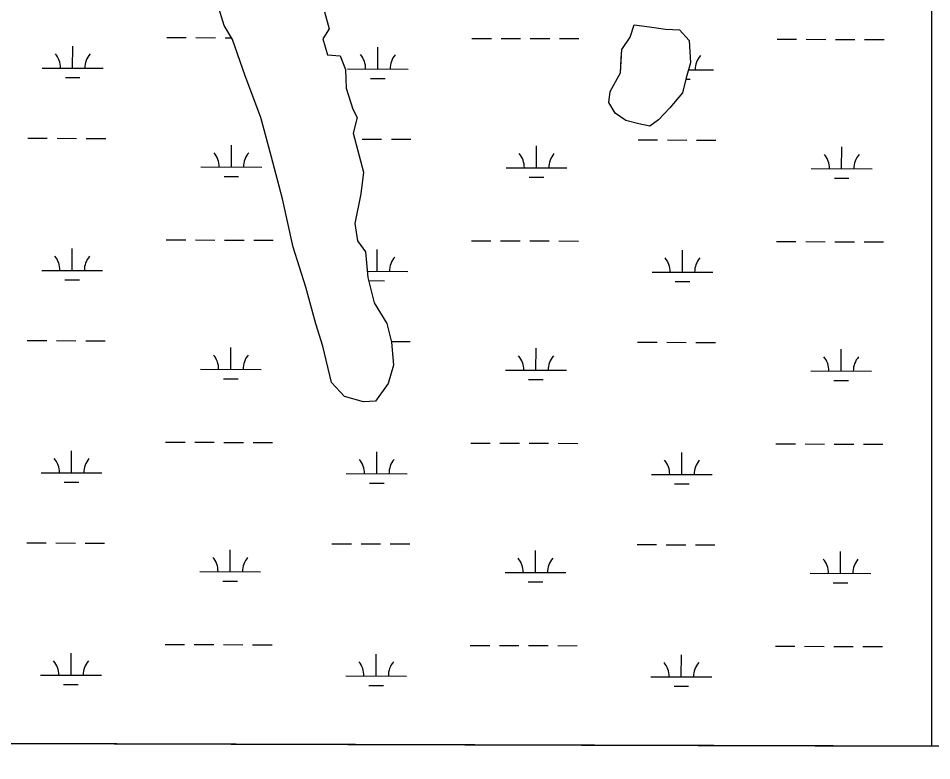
# Model space of a CAD drawing. Extents: x 3161615 to 3199515, y 867541 to 892976.
# Drawn here: x 3186975 to 3188477, y 872921 to 874142 of the extents above; entities that cross this region are included whole.
import ezdxf

# ---------------------------------------------------------------- set-up
doc = ezdxf.new("R2010")
doc.units = 0
for name, color, linetype in [('V-GRID-FRAM', 7, 'Continuous'), ('V-SITE-VEGE', 7, 'Continuous'), ('V-TOPO-SHOR', 7, 'Continuous'), ('V-WETL-SWMP', 7, 'Continuous')]:
    doc.layers.add(name, color=color, linetype=linetype)

msp = doc.modelspace()

# ---------------------------------------------------------------- linework, layer by layer
at = {"layer": 'V-GRID-FRAM'}
msp.add_lwpolyline([(3165877.4, 891195.5), (3197229, 891108.8), (3197186.7, 872920.9), (3165819.2, 873007.6), (3165877.4, 891195.5)], dxfattribs=at)
at = {"layer": 'V-SITE-VEGE'}
for p, q in [((3187313.3, 874129.6), (3187301.1, 874170.6)), ((3187478.4, 874152.3), (3187486, 874124)), ((3187327.4, 874106.7), (3187313.3, 874129.6)), ((3187486, 874124), (3187475.7, 874107.7)), ((3187981, 874110.4), (3187987.9, 874130.9)), ((3187987.9, 874130.9), (3188012.8, 874127.3)), ((3188012.8, 874127.3), (3188039.3, 874123.7)), ((3188039.3, 874123.7), (3188062.2, 874122.5)), ((3187967.3, 874090.3), (3187981, 874110.4)), ((3188062.2, 874122.5), (3188078.5, 874105.3)), ((3187347.9, 874046.9), (3187327.4, 874106.7)), ((3187475.7, 874107.7), (3187483.3, 874081.3)), ((3188078.5, 874105.3), (3188080.5, 874068.2)), ((3187483.3, 874081.3), (3187504.4, 874080)), ((3187504.4, 874080), (3187513.3, 874057.4)), ((3187965.6, 874051.7), (3187967.3, 874090.3)), ((3188080.5, 874068.2), (3188073.6, 874043.5)), ((3187513.3, 874057.4), (3187514.2, 874026.6)), ((3187948.3, 874021.2), (3187965.6, 874051.7)), ((3187373.8, 873978.4), (3187347.9, 874046.9)), ((3188073.6, 874043.5), (3188067.4, 874019)), ((3187514.2, 874026.6), (3187525, 873992.1)), ((3187945.9, 874003), (3187948.3, 874021.2)), ((3188067.4, 874019), (3188046.5, 873994.1)), ((3187525, 873992.1), (3187532.2, 873978.3)), ((3187956.6, 873985.7), (3187945.9, 874003)), ((3188046.5, 873994.1), (3188027.6, 873974.5)), ((3187390.9, 873915.6), (3187373.8, 873978.4)), ((3187532.2, 873978.3), (3187525.6, 873952.7)), ((3187973.9, 873973.8), (3187956.6, 873985.7)), ((3187995.4, 873968.2), (3187973.9, 873973.8)), ((3188027.6, 873974.5), (3188013.6, 873964.1)), ((3188013.6, 873964.1), (3187995.4, 873968.2)), ((3187525.6, 873952.7), (3187542.5, 873888.5)), ((3187409.2, 873844.5), (3187390.9, 873915.6)), ((3187542.5, 873888.5), (3187538, 873852.7)), ((3187426.9, 873765.2), (3187409.2, 873844.5)), ((3187538, 873852.7), (3187528.4, 873804)), ((3187528.4, 873804), (3187532.6, 873775.7)), ((3187447.8, 873699.5), (3187426.9, 873765.2)), ((3187532.6, 873775.7), (3187545.7, 873757.7)), ((3187545.7, 873757.7), (3187549.6, 873715.6)), ((3187549.6, 873715.6), (3187560.4, 873673.5)), ((3187464.1, 873639.2), (3187447.8, 873699.5)), ((3187560.4, 873673.5), (3187581, 873639.9)), ((3187475.5, 873602.6), (3187464.1, 873639.2)), ((3187581, 873639.9), (3187588.5, 873608.9)), ((3187490.2, 873543), (3187475.5, 873602.6)), ((3187588.5, 873608.9), (3187592.1, 873571.4)), ((3187592.1, 873571.4), (3187583.1, 873541.1)), ((3187511.2, 873519.7), (3187490.2, 873543)), ((3187583.1, 873541.1), (3187562.3, 873512.1)), ((3187542.9, 873510.9), (3187511.2, 873519.7)), ((3187562.3, 873512.1), (3187542.9, 873510.9)), ((3185551.6, 872953), (3188886.4, 872943.8))]:
    msp.add_line(p, q, dxfattribs=at)
at = {"layer": 'V-TOPO-SHOR'}
for points in [[(3187447.8, 873699.5), (3187426.9, 873765.2), (3187409.2, 873844.5), (3187390.9, 873915.6), (3187373.8, 873978.4), (3187347.9, 874046.9), (3187327.4, 874106.7), (3187313.3, 874129.6), (3187301.1, 874170.6), (3187289.3, 874199.8), (3187279.8, 874236)], [(3187478.4, 874152.3), (3187486, 874124), (3187475.7, 874107.7), (3187483.3, 874081.3), (3187504.4, 874080), (3187513.3, 874057.4), (3187514.2, 874026.6), (3187525, 873992.1), (3187532.2, 873978.3), (3187525.6, 873952.7)], [(3187981, 874110.4), (3187987.9, 874130.9), (3188012.8, 874127.3), (3188039.3, 874123.7), (3188062.2, 874122.5), (3188078.5, 874105.3), (3188080.5, 874068.2), (3188073.6, 874043.5), (3188067.4, 874019), (3188046.5, 873994.1), (3188027.6, 873974.5), (3188013.6, 873964.1), (3187995.4, 873968.2), (3187973.9, 873973.8), (3187956.6, 873985.7), (3187945.9, 874003), (3187948.3, 874021.2), (3187965.6, 874051.7), (3187966.6, 874075.1), (3187967.3, 874090.3), (3187981, 874110.4)], [(3187525.6, 873952.7), (3187542.5, 873888.5), (3187538, 873852.7), (3187528.4, 873804), (3187532.6, 873775.7), (3187545.7, 873757.7), (3187549.6, 873715.6), (3187560.4, 873673.5)], [(3187560.4, 873673.5), (3187581, 873639.9), (3187588.5, 873608.9), (3187592.1, 873571.4), (3187583.1, 873541.1), (3187562.3, 873512.1), (3187542.9, 873510.9), (3187511.2, 873519.7), (3187490.2, 873543), (3187475.5, 873602.6), (3187464.1, 873639.2), (3187447.8, 873699.5)]]:
    msp.add_lwpolyline(points, dxfattribs=at)
at = {"layer": 'V-WETL-SWMP'}
for p, q in [((3188477.3, 872944.9), (3188477.3, 874770)), ((3187313.3, 874129.6), (3187301.1, 874170.6)), ((3187478.4, 874152.3), (3187486, 874124)), ((3187327.4, 874106.7), (3187313.3, 874129.6)), ((3187486, 874124), (3187475.7, 874107.7)), ((3187981, 874110.4), (3187987.9, 874130.9)), ((3187987.9, 874130.9), (3188012.8, 874127.3)), ((3188012.8, 874127.3), (3188039.3, 874123.7)), ((3188039.3, 874123.7), (3188062.2, 874122.5)), ((3187219.1, 874109.9), (3187251.1, 874109.8)), ((3187267.1, 874109.8), (3187299.1, 874109.7)), ((3187315.1, 874109.7), (3187325.6, 874109.6)), ((3187721, 874108.6), (3187753, 874108.5)), ((3187769, 874108.4), (3187801, 874108.3)), ((3187817, 874108.3), (3187849, 874108.2)), ((3187967.3, 874090.3), (3187981, 874110.4)), ((3188062.2, 874122.5), (3188078.5, 874105.3)), ((3187064.3, 874059.6), (3187064.4, 874095.6)), ((3187347.9, 874046.9), (3187327.4, 874106.7)), ((3187475.7, 874107.7), (3187483.3, 874081.3)), ((3187566.2, 874058.2), (3187566.3, 874094.2)), ((3187865, 874108.2), (3187897, 874108.1)), ((3188078.5, 874105.3), (3188080.5, 874068.2)), ((3188222.9, 874107.2), (3188254.9, 874107.1)), ((3188270.9, 874107), (3188302.9, 874106.9)), ((3188318.9, 874106.9), (3188350.9, 874106.8)), ((3188366.9, 874106.8), (3188398.9, 874106.7)), ((3187483.3, 874081.3), (3187504.4, 874080)), ((3187504.4, 874080), (3187513.3, 874057.4)), ((3187966.6, 874075.1), (3187967.3, 874090.3)), ((3187965.6, 874051.7), (3187966.6, 874075.1)), ((3188080.5, 874068.2), (3188073.6, 874043.5)), ((3187014.3, 874059.8), (3187114.3, 874059.5)), ((3187513.3, 874057.4), (3187514.2, 874026.6)), ((3187516.2, 874058.4), (3187616.2, 874058.1)), ((3187948.3, 874021.2), (3187965.6, 874051.7)), ((3188077.3, 874056.8), (3188118.2, 874056.7)), ((3187052.3, 874044.2), (3187076.3, 874044.2)), ((3187373.8, 873978.4), (3187347.9, 874046.9)), ((3187554.2, 874042.8), (3187578.2, 874042.8)), ((3188073.6, 874043.5), (3188067.4, 874019)), ((3188073.1, 874041.4), (3188080.1, 874041.4)), ((3187514.2, 874026.6), (3187525, 873992.1)), ((3187945.9, 874003), (3187948.3, 874021.2)), ((3188067.4, 874019), (3188046.5, 873994.1)), ((3187525, 873992.1), (3187532.2, 873978.3)), ((3187956.6, 873985.7), (3187945.9, 874003)), ((3188046.5, 873994.1), (3188027.6, 873974.5)), ((3187390.9, 873915.6), (3187373.8, 873978.4)), ((3187532.2, 873978.3), (3187525.6, 873952.7)), ((3187973.9, 873973.8), (3187956.6, 873985.7)), ((3187995.4, 873968.2), (3187973.9, 873973.8)), ((3188027.6, 873974.5), (3188013.6, 873964.1)), ((3188013.6, 873964.1), (3187995.4, 873968.2)), ((3186990.6, 873944.4), (3187022.6, 873944.3)), ((3187038.6, 873944.3), (3187070.6, 873944.2)), ((3187086.6, 873944.1), (3187118.6, 873944)), ((3187525.6, 873952.7), (3187542.5, 873888.5)), ((3187325.3, 873897), (3187325.4, 873933)), ((3187540.5, 873942.9), (3187572.5, 873942.8)), ((3187588.5, 873942.7), (3187620.5, 873942.7)), ((3187827.2, 873895.7), (3187827.3, 873931.7)), ((3187994.4, 873941.6), (3188026.4, 873941.5)), ((3188042.4, 873941.5), (3188074.4, 873941.4)), ((3188090.4, 873941.4), (3188122.4, 873941.3)), ((3188329.1, 873894.3), (3188329.2, 873930.3)), ((3187409.2, 873844.5), (3187390.9, 873915.6)), ((3187275.3, 873897.2), (3187375.3, 873896.9)), ((3187542.5, 873888.5), (3187538, 873852.7)), ((3187777.2, 873895.8), (3187877.2, 873895.5)), ((3188279.1, 873894.4), (3188379.1, 873894.1)), ((3187313.3, 873881.6), (3187337.3, 873881.6)), ((3187815.2, 873880.3), (3187839.2, 873880.2)), ((3188317.1, 873878.9), (3188341.1, 873878.8)), ((3187426.9, 873765.2), (3187409.2, 873844.5)), ((3187538, 873852.7), (3187528.4, 873804)), ((3187528.4, 873804), (3187532.6, 873775.7)), ((3187063.4, 873726.9), (3187063.5, 873762.9)), ((3187218.2, 873777.3), (3187250.2, 873777.2)), ((3187266.2, 873777.1), (3187298.2, 873777)), ((3187314.2, 873777), (3187346.2, 873776.9)), ((3187362.2, 873776.9), (3187394.2, 873776.8)), ((3187447.8, 873699.5), (3187426.9, 873765.2)), ((3187532.6, 873775.7), (3187545.7, 873757.7)), ((3187720.1, 873775.9), (3187752.1, 873775.8)), ((3187768.1, 873775.7), (3187800.1, 873775.7)), ((3187816.1, 873775.6), (3187848.1, 873775.5)), ((3187864.1, 873775.5), (3187896.1, 873775.4)), ((3188222, 873774.5), (3188254, 873774.4)), ((3188270, 873774.4), (3188302, 873774.3)), ((3188318, 873774.2), (3188350, 873774.1)), ((3188366, 873774.1), (3188398, 873774)), ((3187545.7, 873757.7), (3187549.6, 873715.6)), ((3187565.3, 873725.6), (3187565.4, 873761.6)), ((3188067.2, 873724.2), (3188067.3, 873760.2)), ((3187013.4, 873727.1), (3187113.4, 873726.8)), ((3187548.7, 873725.6), (3187615.3, 873725.4)), ((3188017.2, 873724.3), (3188117.2, 873724)), ((3187051.4, 873711.6), (3187075.4, 873711.5)), ((3187549.6, 873715.6), (3187560.4, 873673.5)), ((3187553.3, 873710.2), (3187577.3, 873710.1)), ((3188055.2, 873708.8), (3188079.2, 873708.7)), ((3187464.1, 873639.2), (3187447.8, 873699.5)), ((3187560.4, 873673.5), (3187581, 873639.9)), ((3187475.5, 873602.6), (3187464.1, 873639.2)), ((3187581, 873639.9), (3187588.5, 873608.9)), ((3186989.7, 873611.7), (3187021.7, 873611.6)), ((3187037.7, 873611.6), (3187069.7, 873611.5)), ((3187085.7, 873611.5), (3187117.7, 873611.4)), ((3187324.4, 873564.4), (3187324.5, 873600.4)), ((3187490.2, 873543), (3187475.5, 873602.6)), ((3187588.2, 873610.1), (3187619.6, 873610)), ((3187588.5, 873608.9), (3187592.1, 873571.4)), ((3187826.3, 873563), (3187826.4, 873599)), ((3187993.5, 873608.9), (3188025.5, 873608.9)), ((3188041.5, 873608.8), (3188073.5, 873608.7)), ((3188089.5, 873608.7), (3188121.5, 873608.6)), ((3188328.2, 873561.6), (3188328.3, 873597.6)), ((3187592.1, 873571.4), (3187583.1, 873541.1)), ((3187274.4, 873564.5), (3187374.4, 873564.2)), ((3187776.3, 873563.1), (3187876.3, 873562.8)), ((3188278.2, 873561.7), (3188378.2, 873561.5)), ((3187312.4, 873549), (3187336.4, 873548.9)), ((3187511.2, 873519.7), (3187490.2, 873543)), ((3187583.1, 873541.1), (3187562.3, 873512.1)), ((3187814.3, 873547.6), (3187838.3, 873547.5)), ((3188316.2, 873546.2), (3188340.2, 873546.1)), ((3187542.9, 873510.9), (3187511.2, 873519.7)), ((3187562.3, 873512.1), (3187542.9, 873510.9)), ((3187217.2, 873444.6), (3187249.2, 873444.5)), ((3187265.2, 873444.5), (3187297.2, 873444.4)), ((3187313.2, 873444.3), (3187345.2, 873444.2)), ((3187361.2, 873444.2), (3187393.2, 873444.1)), ((3187719.1, 873443.2), (3187751.1, 873443.1)), ((3187767.1, 873443.1), (3187799.1, 873443)), ((3187815.1, 873442.9), (3187847.1, 873442.8)), ((3187863.1, 873442.8), (3187895.1, 873442.7)), ((3188221, 873441.8), (3188253, 873441.7)), ((3188269, 873441.7), (3188301, 873441.6)), ((3188317, 873441.6), (3188349, 873441.5)), ((3188365, 873441.4), (3188397, 873441.3)), ((3187062.5, 873394.3), (3187062.6, 873430.3)), ((3187564.4, 873392.9), (3187564.5, 873428.9)), ((3188066.3, 873391.5), (3188066.4, 873427.5)), ((3187012.5, 873394.4), (3187112.5, 873394.1)), ((3187514.4, 873393), (3187614.4, 873392.8)), ((3188016.3, 873391.6), (3188116.3, 873391.4)), ((3187050.5, 873378.9), (3187074.5, 873378.8)), ((3187552.4, 873377.5), (3187576.4, 873377.4)), ((3188054.3, 873376.1), (3188078.3, 873376)), ((3186988.8, 873279), (3187020.8, 873279)), ((3187036.8, 873278.9), (3187068.8, 873278.8)), ((3187084.8, 873278.8), (3187116.8, 873278.7)), ((3187323.5, 873231.7), (3187323.6, 873267.7)), ((3187490.7, 873277.7), (3187522.7, 873277.6)), ((3187538.7, 873277.5), (3187570.7, 873277.4)), ((3187586.7, 873277.4), (3187618.7, 873277.3)), ((3187992.6, 873276.3), (3188024.6, 873276.2)), ((3188040.6, 873276.1), (3188072.6, 873276.1)), ((3188088.6, 873276), (3188120.6, 873275.9)), ((3187825.4, 873230.3), (3187825.5, 873266.3)), ((3188327.3, 873228.9), (3188327.4, 873264.9)), ((3187273.5, 873231.8), (3187373.5, 873231.6)), ((3187775.4, 873230.4), (3187875.4, 873230.2)), ((3188277.3, 873229.1), (3188377.3, 873228.8)), ((3187311.4, 873216.3), (3187335.4, 873216.2)), ((3187813.4, 873214.9), (3187837.4, 873214.8)), ((3188315.3, 873213.5), (3188339.3, 873213.5)), ((3187216.3, 873111.9), (3187248.3, 873111.8)), ((3187264.3, 873111.8), (3187296.3, 873111.7)), ((3187312.3, 873111.7), (3187344.3, 873111.6)), ((3187360.3, 873111.5), (3187392.3, 873111.4)), ((3187718.2, 873110.5), (3187750.2, 873110.4)), ((3187766.2, 873110.4), (3187798.2, 873110.3)), ((3187814.2, 873110.3), (3187846.2, 873110.2)), ((3187862.2, 873110.1), (3187894.2, 873110)), ((3188220.1, 873109.1), (3188252.1, 873109.1)), ((3188268.1, 873109), (3188300.1, 873108.9)), ((3188316.1, 873108.9), (3188348.1, 873108.8)), ((3188364.1, 873108.7), (3188396.1, 873108.7)), ((3187061.6, 873061.6), (3187061.7, 873097.6)), ((3187563.5, 873060.2), (3187563.6, 873096.2)), ((3188065.4, 873058.8), (3188065.5, 873094.8)), ((3187011.6, 873061.7), (3187111.6, 873061.5)), ((3187513.5, 873060.4), (3187613.5, 873060.1)), ((3188015.4, 873059), (3188115.4, 873058.7)), ((3187049.5, 873046.2), (3187073.5, 873046.1)), ((3187551.4, 873044.8), (3187575.4, 873044.8)), ((3188053.4, 873043.4), (3188077.4, 873043.4)), ((3186594.8, 872950.1), (3188477.3, 872944.9))]:
    msp.add_line(p, q, dxfattribs=at)
for centre, start, end in [((3187009.1, 874060.3), 359.0699, 40.6135), ((3187119.6, 874059.9), 139.0699, 180.6135), ((3187511, 874058.9), 359.0699, 40.6135), ((3187621.5, 874058.6), 139.0699, 180.6135), ((3188123.4, 874057.2), 139.0699, 180.6135), ((3187270.1, 873897.7), 359.0699, 40.6135), ((3187380.6, 873897.4), 139.0699, 180.6135), ((3187772, 873896.3), 359.0699, 40.6135), ((3187882.5, 873896), 139.0699, 180.6135), ((3188273.9, 873894.9), 359.0699, 40.6135), ((3188384.4, 873894.6), 139.0699, 180.6135), ((3187008.2, 873727.6), 359.0699, 40.6135), ((3187118.7, 873727.3), 139.0699, 180.6135), ((3187620.6, 873725.9), 139.0699, 180.6135), ((3188012, 873724.8), 359.0699, 40.6135), ((3188122.5, 873724.5), 139.0699, 180.6135), ((3187269.2, 873565), 359.0699, 40.6135), ((3187379.7, 873564.7), 139.0699, 180.6135), ((3187771.1, 873563.6), 359.0699, 40.6135), ((3187881.6, 873563.3), 139.0699, 180.6135), ((3188273, 873562.2), 359.0699, 40.6135), ((3188383.5, 873561.9), 139.0699, 180.6135), ((3187007.3, 873394.9), 359.0699, 40.6135), ((3187117.7, 873394.6), 139.0699, 180.6135), ((3187509.2, 873393.5), 359.0699, 40.6135), ((3187619.7, 873393.2), 139.0699, 180.6135), ((3188011.1, 873392.1), 359.0699, 40.6135), ((3188121.6, 873391.8), 139.0699, 180.6135), ((3187268.2, 873232.3), 359.0699, 40.6135), ((3187378.7, 873232), 139.0699, 180.6135), ((3187770.2, 873230.9), 359.0699, 40.6135), ((3187880.6, 873230.6), 139.0699, 180.6135), ((3188272.1, 873229.5), 359.0699, 40.6135), ((3188382.5, 873229.2), 139.0699, 180.6135), ((3187006.3, 873062.2), 359.0699, 40.6135), ((3187116.8, 873061.9), 139.0699, 180.6135), ((3187508.2, 873060.8), 359.0699, 40.6135), ((3187618.7, 873060.5), 139.0699, 180.6135), ((3188010.2, 873059.5), 359.0699, 40.6135), ((3188120.6, 873059.2), 139.0699, 180.6135)]:
    msp.add_arc(centre, 35.2, start, end, dxfattribs=at)

doc.saveas('drawing.dxf')
